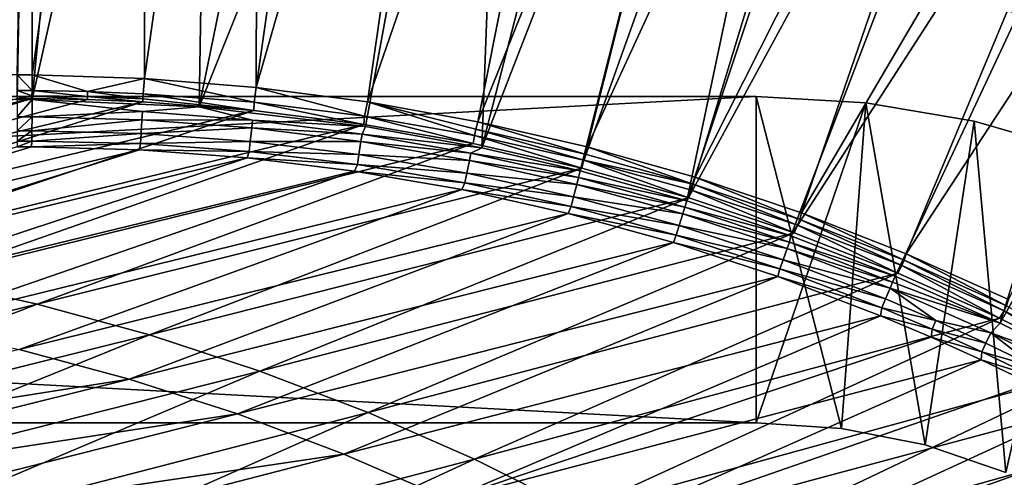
# Model space of a CAD drawing. Header units: metres. Extents: x -901 to 901, y -486 to 401.
# Tile 347 of 375: x 700 to 760, y 317 to 345. Entities that reach past the tile are written whole.
import ezdxf

# ---------------------------------------------------------------- set-up
doc = ezdxf.new("R2010")
doc.units = ezdxf.units.M

msp = doc.modelspace()

# ---------------------------------------------------------------- linework, layer by layer
at = {"layer": 'top'}
for points in [[(762.663696, 346.667419, -625), (754.408081, 349.926117, -625), (770.848572, 343.20343, -621.825684)], [(770.848572, 343.20343, -621.825684), (754.408081, 349.926117, -625), (762.772827, 346.922821, -621.825684)], [(761.875, 344.821198, -625), (769.83429, 341.155457, -625), (753.823975, 348.313995, -621.651367)], [(753.823975, 348.313995, -621.651367), (769.83429, 341.155457, -625), (761.990112, 345.090607, -621.651367)]]:
    msp.add_3dface(points, dxfattribs=at)
at = {"layer": 'top0'}
for points in [[(699.821045, 341.327301, -32.142754), (0.734328, 341.327301, -32.142754), (700.734314, 391.111328, -3.399924)], [(700.734314, 391.111328, -3.399924), (0.734328, 341.327301, -32.142754), (0.734328, 391.111328, -3.399924)], [(700.734314, 341.324097, -32.144608), (699.821045, 341.327301, -32.142754), (700.734314, 391.111328, -3.399924)], [(700.734314, 341.324097, -32.144608), (700.734314, 391.111328, -3.399924), (707.677917, 390.98468, -3.399924)], [(707.610962, 341.10791, -32.172169), (700.734314, 341.324097, -32.144608), (707.677917, 390.98468, -3.399924)], [(707.610962, 341.10791, -32.172169), (707.677917, 390.98468, -3.399924), (714.612244, 390.604828, -3.399924)], [(714.468994, 340.558014, -32.198345), (707.610962, 341.10791, -32.172169), (714.612244, 390.604828, -3.399924)], [(714.468994, 340.558014, -32.198345), (714.612244, 390.604828, -3.399924), (721.528137, 389.972351, -3.399924)], [(699.821045, 339.827301, -29.544678), (700.734314, 389.60788, -0.803848), (0.734328, 389.60788, -0.803848)], [(699.821045, 339.827301, -29.544678), (700.734314, 339.824097, -29.546532), (700.734314, 389.60788, -0.803848)], [(700.734314, 339.824097, -29.546532), (705.491638, 389.547943, -0.803848), (700.734314, 389.60788, -0.803848)], [(711.798828, 389.283508, -0.803848), (705.491638, 389.547943, -0.803848), (700.734314, 339.824097, -29.546532)], [(728.416321, 389.088013, -3.399924), (714.468994, 340.558014, -32.198345), (721.528137, 389.972351, -3.399924)], [(710.974182, 339.373688, -29.587475), (711.798828, 389.283508, -0.803848), (700.734314, 339.824097, -29.546532)], [(721.030396, 388.514221, -0.803848), (711.798828, 389.283508, -0.803848), (710.974182, 339.373688, -29.587475)], [(721.292175, 339.675354, -32.22316), (714.468994, 340.558014, -32.198345), (728.416321, 389.088013, -3.399924)], [(737.797119, 387.468781, -3.399924), (721.292175, 339.675354, -32.22316), (728.416321, 389.088013, -3.399924)], [(730.213135, 387.293213, -0.803848), (721.030396, 388.514221, -0.803848), (710.974182, 339.373688, -29.587475)], [(710.974182, 339.373688, -29.587475), (721.18103, 338.163605, -29.625343), (730.213135, 387.293213, -0.803848)], [(721.18103, 338.163605, -29.625343), (728.303345, 336.857208, -29.650164), (730.213135, 387.293213, -0.803848)], [(728.064331, 338.461823, -32.246628), (721.292175, 339.675354, -32.22316), (737.797119, 387.468781, -3.399924)], [(746.937378, 385.419708, -3.399924), (728.064331, 338.461823, -32.246628), (737.797119, 387.468781, -3.399924)], [(730.213135, 387.293213, -0.803848), (728.303345, 336.857208, -29.650164), (740.790527, 385.311462, -0.803848)], [(734.76947, 336.920441, -32.268772), (728.064331, 338.461823, -32.246628), (746.937378, 385.419708, -3.399924)], [(728.303345, 336.857208, -29.650164), (746.598083, 383.954773, -0.803848), (740.790527, 385.311462, -0.803848)], [(755.964355, 382.92392, -3.399924), (734.76947, 336.920441, -32.268772), (746.937378, 385.419708, -3.399924)], [(728.303345, 336.857208, -29.650164), (734.339966, 335.44632, -29.670233), (746.598083, 383.954773, -0.803848)], [(734.339966, 335.44632, -29.670233), (751.247925, 382.727722, -0.803848), (746.598083, 383.954773, -0.803848)], [(741.391602, 335.054474, -32.289608), (734.76947, 336.920441, -32.268772), (755.964355, 382.92392, -3.399924)], [(764.190063, 380.22464, -3.399924), (741.391602, 335.054474, -32.289608), (755.964355, 382.92392, -3.399924)], [(734.339966, 335.44632, -29.670233), (740.871094, 333.599945, -29.690994), (751.247925, 382.727722, -0.803848)], [(740.871094, 333.599945, -29.690994), (756.717102, 381.120422, -0.803848), (751.247925, 382.727722, -0.803848)], [(756.717102, 381.120422, -0.803848), (740.871094, 333.599945, -29.690994), (765.150696, 378.2836, -0.803848)], [(747.914978, 332.868317, -32.309166), (741.391602, 335.054474, -32.289608), (764.190063, 380.22464, -3.399924)], [(773.58844, 376.619751, -3.399924), (747.914978, 332.868317, -32.309166), (764.190063, 380.22464, -3.399924)], [(740.871094, 333.599945, -29.690994), (747.252197, 331.464813, -29.710361), (765.150696, 378.2836, -0.803848)], [(765.150696, 378.2836, -0.803848), (747.252197, 331.464813, -29.710361), (774.93988, 374.420105, -0.803848)], [(754.324158, 330.367065, -32.327477), (747.914978, 332.868317, -32.309166), (773.58844, 376.619751, -3.399924)], [(782.140686, 372.828522, -3.399924), (754.324158, 330.367065, -32.327477), (773.58844, 376.619751, -3.399924)], [(747.252197, 331.464813, -29.710361), (753.64325, 328.983063, -29.72888), (774.93988, 374.420105, -0.803848)], [(774.93988, 374.420105, -0.803848), (753.64325, 328.983063, -29.72888), (760.099243, 326.105774, -29.746714)], [(774.93988, 374.420105, -0.803848), (760.099243, 326.105774, -29.746714), (784.498657, 370.017365, -0.803848)], [(760.60376, 327.556427, -32.34457), (754.324158, 330.367065, -32.327477), (782.140686, 372.828522, -3.399924)], [(760.099243, 326.105774, -29.746714), (765.935669, 323.15976, -29.762093), (784.498657, 370.017365, -0.803848)], [(699.821045, 340.363281, -33.032032), (699.821045, 341.327301, -32.142754), (700.723999, 340.363525, -33.028919)], [(700.723999, 340.363525, -33.028919), (699.821045, 341.327301, -32.142754), (700.734314, 341.324097, -32.144608)], [(700.723999, 340.363525, -33.028919), (700.734314, 341.324097, -32.144608), (704.126404, 340.311676, -33.024342)], [(700.734314, 341.324097, -32.144608), (707.610962, 341.10791, -32.172169), (704.126404, 340.311676, -33.024342)], [(704.126404, 340.311676, -33.024342), (707.610962, 341.10791, -32.172169), (707.530762, 340.175537, -33.019848)], [(707.610962, 341.10791, -32.172169), (714.335754, 339.651917, -33.011066), (707.530762, 340.175537, -33.019848)], [(707.610962, 341.10791, -32.172169), (714.468994, 340.558014, -32.198345), (714.335754, 339.651917, -33.011066)], [(714.468994, 340.558014, -32.198345), (721.120056, 338.795837, -33.002594), (714.335754, 339.651917, -33.011066)], [(714.468994, 340.558014, -32.198345), (721.292175, 339.675354, -32.22316), (721.120056, 338.795837, -33.002594)], [(700.719421, 340.050964, -33.60659), (699.821045, 340.363281, -33.032032), (700.723999, 340.363525, -33.028919)], [(699.821045, 339.873474, -34.248688), (699.821045, 340.363281, -33.032032), (700.719421, 340.050964, -33.60659)], [(700.715576, 339.872284, -34.238636), (699.821045, 339.873474, -34.248688), (700.719421, 340.050964, -33.60659)], [(704.120605, 339.814667, -34.207802), (700.715576, 339.872284, -34.238636), (700.719421, 340.050964, -33.60659)], [(700.719421, 340.050964, -33.60659), (700.723999, 340.363525, -33.028919), (704.114563, 340.000061, -33.589668)], [(704.114563, 340.000061, -33.589668), (704.120605, 339.814667, -34.207802), (700.719421, 340.050964, -33.60659)], [(700.723999, 340.363525, -33.028919), (704.126404, 340.311676, -33.024342), (704.114563, 340.000061, -33.589668)], [(704.114563, 340.000061, -33.589668), (704.126404, 340.311676, -33.024342), (707.511597, 339.865082, -33.572998)], [(707.511597, 339.865082, -33.572998), (707.523438, 339.674835, -34.177551), (704.114563, 340.000061, -33.589668)], [(707.523438, 339.674835, -34.177551), (704.120605, 339.814667, -34.207802), (704.114563, 340.000061, -33.589668)], [(704.126404, 340.311676, -33.024342), (707.530762, 340.175537, -33.019848), (707.511597, 339.865082, -33.572998)], [(707.530762, 340.175537, -33.019848), (714.314514, 339.148773, -34.118874), (707.511597, 339.865082, -33.572998)], [(707.530762, 340.175537, -33.019848), (714.335754, 339.651917, -33.011066), (714.314514, 339.148773, -34.118874)], [(665.571472, 331.578125, -86.723228), (699.821045, 339.873474, -34.248688), (700.715576, 339.872284, -34.238636)], [(665.571472, 331.578125, -86.723228), (700.715576, 339.872284, -34.238636), (672.749878, 331.406921, -86.707344)], [(672.749878, 331.406921, -86.707344), (700.715576, 339.872284, -34.238636), (704.120605, 339.814667, -34.207802)], [(704.120605, 339.814667, -34.207802), (707.523438, 339.674835, -34.177551), (672.749878, 331.406921, -86.707344)], [(707.523438, 339.674835, -34.177551), (679.901917, 330.889252, -86.688103), (672.749878, 331.406921, -86.707344)], [(679.901917, 330.889252, -86.688103), (707.523438, 339.674835, -34.177551), (714.314514, 339.148773, -34.118874)], [(700.734314, 339.824097, -29.546532), (699.821045, 339.827301, -29.544678), (699.821045, 338.761719, -30.328711)], [(700.723694, 338.763, -30.326458), (700.734314, 339.824097, -29.546532), (699.821045, 338.761719, -30.328711)], [(707.492065, 339.077087, -29.921173), (700.734314, 339.824097, -29.546532), (700.723694, 338.763, -30.326458)], [(710.974182, 339.373688, -29.587475), (700.734314, 339.824097, -29.546532), (707.492065, 339.077087, -29.921173)], [(710.974182, 339.373688, -29.587475), (707.492065, 339.077087, -29.921173), (714.244324, 338.552338, -29.934631)], [(714.314514, 339.148773, -34.118874), (707.523438, 339.674835, -34.177551), (707.511597, 339.865082, -33.572998)], [(721.18103, 338.163605, -29.625343), (710.974182, 339.373688, -29.587475), (714.244324, 338.552338, -29.934631)], [(714.335754, 339.651917, -33.011066), (721.073059, 338.294647, -34.062721), (714.314514, 339.148773, -34.118874)], [(714.335754, 339.651917, -33.011066), (721.120056, 338.795837, -33.002594), (721.073059, 338.294647, -34.062721)], [(721.292175, 339.675354, -32.22316), (727.864685, 337.610443, -32.994465), (721.120056, 338.795837, -33.002594)], [(727.864685, 337.610443, -32.994465), (721.292175, 339.675354, -32.22316), (727.942444, 337.995483, -32.577736)], [(721.292175, 339.675354, -32.22316), (728.064331, 338.461823, -32.246628), (727.942444, 337.995483, -32.577736)], [(687.011108, 330.026215, -86.665771), (679.901917, 330.889252, -86.688103), (714.314514, 339.148773, -34.118874)], [(714.314514, 339.148773, -34.118874), (721.073059, 338.294647, -34.062721), (687.011108, 330.026215, -86.665771)], [(700.713562, 337.898163, -31.319576), (700.723694, 338.763, -30.326458), (699.821045, 337.89444, -31.327679)], [(700.723694, 338.763, -30.326458), (699.821045, 338.761719, -30.328711), (699.821045, 337.89444, -31.327679)], [(700.723694, 338.763, -30.326458), (700.713562, 337.898163, -31.319576), (707.463867, 338.583679, -30.323605)], [(707.463867, 338.583679, -30.323605), (707.492065, 339.077087, -29.921173), (700.723694, 338.763, -30.326458)], [(714.244324, 338.552338, -29.934631), (707.492065, 339.077087, -29.921173), (707.463867, 338.583679, -30.323605)], [(721.120056, 338.795837, -33.002594), (727.783081, 337.113861, -34.009216), (721.073059, 338.294647, -34.062721)], [(721.120056, 338.795837, -33.002594), (727.864685, 337.610443, -32.994465), (727.783081, 337.113861, -34.009216)], [(721.073059, 338.294647, -34.062721), (694.060913, 328.819763, -86.64061), (687.011108, 330.026215, -86.665771)], [(721.073059, 338.294647, -34.062721), (727.783081, 337.113861, -34.009216), (694.060913, 328.819763, -86.64061)], [(700.713562, 337.898163, -31.319576), (707.414307, 337.739258, -31.273716), (707.463867, 338.583679, -30.323605)], [(707.463867, 338.583679, -30.323605), (707.414307, 337.739258, -31.273716), (714.19397, 338.075562, -30.320753)], [(714.19397, 338.075562, -30.320753), (714.244324, 338.552338, -29.934631), (707.463867, 338.583679, -30.323605)], [(720.965881, 337.700806, -29.947321), (714.244324, 338.552338, -29.934631), (714.19397, 338.075562, -30.320753)], [(721.18103, 338.163605, -29.625343), (714.244324, 338.552338, -29.934631), (720.965881, 337.700806, -29.947321)], [(728.303345, 336.857208, -29.650164), (721.18103, 338.163605, -29.625343), (720.965881, 337.700806, -29.947321)], [(727.942444, 337.995483, -32.577736), (728.064331, 338.461823, -32.246628), (734.645142, 336.470856, -32.5877)], [(728.064331, 338.461823, -32.246628), (734.76947, 336.920441, -32.268772), (734.645142, 336.470856, -32.5877)], [(700.704468, 337.271454, -32.477802), (700.713562, 337.898163, -31.319576), (699.821045, 337.267792, -32.492775)], [(700.713562, 337.898163, -31.319576), (699.821045, 337.89444, -31.327679), (699.821045, 337.267792, -32.492775)], [(700.713562, 337.898163, -31.319576), (700.704468, 337.271454, -32.477802), (707.414307, 337.739258, -31.273716)], [(700.704468, 337.271454, -32.477802), (707.375366, 337.114777, -32.381142), (707.414307, 337.739258, -31.273716)], [(707.414307, 337.739258, -31.273716), (707.375366, 337.114777, -32.381142), (714.105835, 337.253326, -31.229654)], [(707.414307, 337.739258, -31.273716), (714.105835, 337.253326, -31.229654), (714.19397, 338.075562, -30.320753)], [(714.19397, 338.075562, -30.320753), (714.105835, 337.253326, -31.229654), (720.894287, 337.241241, -30.317875)], [(720.894287, 337.241241, -30.317875), (720.965881, 337.700806, -29.947321), (714.19397, 338.075562, -30.320753)], [(727.636597, 336.525238, -29.95916), (720.965881, 337.700806, -29.947321), (720.894287, 337.241241, -30.317875)], [(728.303345, 336.857208, -29.650164), (720.965881, 337.700806, -29.947321), (727.636597, 336.525238, -29.95916)], [(727.864685, 337.610443, -32.994465), (734.428833, 335.608856, -33.958477), (727.783081, 337.113861, -34.009216)], [(734.550598, 336.098969, -32.98671), (727.864685, 337.610443, -32.994465), (727.942444, 337.995483, -32.577736)], [(734.550598, 336.098969, -32.98671), (734.428833, 335.608856, -33.958477), (727.864685, 337.610443, -32.994465)], [(734.645142, 336.470856, -32.5877), (734.550598, 336.098969, -32.98671), (727.942444, 337.995483, -32.577736)], [(707.309692, 336.738495, -33.596069), (700.696777, 336.913239, -33.745064), (672.341675, 328.410309, -86.481537)], [(700.696777, 336.913239, -33.745064), (699.821045, 336.912384, -33.767075), (672.341675, 328.410309, -86.481537)], [(727.783081, 337.113861, -34.009216), (701.035034, 327.272644, -86.612877), (694.060913, 328.819763, -86.64061)], [(700.696777, 336.913239, -33.745064), (700.704468, 337.271454, -32.477802), (699.821045, 336.912384, -33.767075)], [(700.704468, 337.271454, -32.477802), (699.821045, 337.267792, -32.492775), (699.821045, 336.912384, -33.767075)], [(700.704468, 337.271454, -32.477802), (700.696777, 336.913239, -33.745064), (707.375366, 337.114777, -32.381142)], [(700.696777, 336.913239, -33.745064), (707.309692, 336.738495, -33.596069), (707.375366, 337.114777, -32.381142)], [(727.783081, 337.113861, -34.009216), (734.428833, 335.608856, -33.958477), (701.035034, 327.272644, -86.612877)], [(707.375366, 337.114777, -32.381142), (707.309692, 336.738495, -33.596069), (714.037231, 336.633423, -32.288315)], [(707.375366, 337.114777, -32.381142), (714.037231, 336.633423, -32.288315), (714.105835, 337.253326, -31.229654)], [(714.105835, 337.253326, -31.229654), (714.037231, 336.633423, -32.288315), (720.768982, 336.442719, -31.187525)], [(714.105835, 337.253326, -31.229654), (720.768982, 336.442719, -31.187525), (720.894287, 337.241241, -30.317875)], [(720.894287, 337.241241, -30.317875), (720.768982, 336.442719, -31.187525), (727.545227, 336.083221, -30.314955)], [(727.545227, 336.083221, -30.314955), (727.636597, 336.525238, -29.95916), (720.894287, 337.241241, -30.317875)], [(734.645142, 336.470856, -32.5877), (734.76947, 336.920441, -32.268772), (741.269409, 334.622833, -32.597141)], [(734.76947, 336.920441, -32.268772), (741.391602, 335.054474, -32.289608), (741.269409, 334.622833, -32.597141)], [(679.30719, 327.927216, -86.374107), (707.309692, 336.738495, -33.596069), (672.341675, 328.410309, -86.481537)], [(713.914429, 336.245697, -33.453068), (707.309692, 336.738495, -33.596069), (679.30719, 327.927216, -86.374107)], [(707.309692, 336.738495, -33.596069), (713.914429, 336.245697, -33.453068), (714.037231, 336.633423, -32.288315)], [(714.037231, 336.633423, -32.288315), (713.914429, 336.245697, -33.453068), (720.671143, 335.829865, -32.199642)], [(714.037231, 336.633423, -32.288315), (720.671143, 335.829865, -32.199642), (720.768982, 336.442719, -31.187525)], [(720.768982, 336.442719, -31.187525), (720.671143, 335.829865, -32.199642), (727.384644, 335.309845, -31.147472)], [(720.768982, 336.442719, -31.187525), (727.384644, 335.309845, -31.147472), (727.545227, 336.083221, -30.314955)], [(734.237854, 335.028198, -29.970098), (727.636597, 336.525238, -29.95916), (727.545227, 336.083221, -30.314955)], [(734.339966, 335.44632, -29.670233), (728.303345, 336.857208, -29.650164), (727.636597, 336.525238, -29.95916)], [(734.339966, 335.44632, -29.670233), (727.636597, 336.525238, -29.95916), (734.237854, 335.028198, -29.970098)], [(734.645142, 336.470856, -32.5877), (741.269409, 334.622833, -32.597141), (734.550598, 336.098969, -32.98671)], [(686.237244, 327.111481, -86.267113), (713.914429, 336.245697, -33.453068), (679.30719, 327.927216, -86.374107)], [(720.50354, 335.43161, -33.316269), (713.914429, 336.245697, -33.453068), (686.237244, 327.111481, -86.267113)], [(713.914429, 336.245697, -33.453068), (720.50354, 335.43161, -33.316269), (720.671143, 335.829865, -32.199642)], [(720.671143, 335.829865, -32.199642), (720.50354, 335.43161, -33.316269), (727.258301, 334.706451, -32.115452)], [(720.671143, 335.829865, -32.199642), (727.258301, 334.706451, -32.115452), (727.384644, 335.309845, -31.147472)], [(727.545227, 336.083221, -30.314955), (727.384644, 335.309845, -31.147472), (734.128235, 334.603973, -30.311989)], [(734.128235, 334.603973, -30.311989), (734.237854, 335.028198, -29.970098), (727.545227, 336.083221, -30.314955)], [(740.994629, 333.78241, -33.910603), (734.428833, 335.608856, -33.958477), (734.550598, 336.098969, -32.98671)], [(741.158936, 334.264526, -32.979362), (740.994629, 333.78241, -33.910603), (734.550598, 336.098969, -32.98671)], [(741.269409, 334.622833, -32.597141), (741.158936, 334.264526, -32.979362), (734.550598, 336.098969, -32.98671)], [(693.117065, 325.964081, -86.161034), (720.50354, 335.43161, -33.316269), (686.237244, 327.111481, -86.267113)], [(727.069275, 334.293182, -33.185886), (720.50354, 335.43161, -33.316269), (693.117065, 325.964081, -86.161034)], [(734.428833, 335.608856, -33.958477), (707.917236, 325.388397, -86.582825), (701.035034, 327.272644, -86.612877)], [(734.428833, 335.608856, -33.958477), (740.994629, 333.78241, -33.910603), (707.917236, 325.388397, -86.582825)], [(720.50354, 335.43161, -33.316269), (727.069275, 334.293182, -33.185886), (727.258301, 334.706451, -32.115452)], [(727.384644, 335.309845, -31.147472), (727.258301, 334.706451, -32.115452), (733.934814, 333.856934, -31.109619)], [(727.384644, 335.309845, -31.147472), (733.934814, 333.856934, -31.109619), (734.128235, 334.603973, -30.311989)], [(740.871094, 333.599945, -29.690994), (734.339966, 335.44632, -29.670233), (734.237854, 335.028198, -29.970098)], [(727.258301, 334.706451, -32.115452), (727.069275, 334.293182, -33.185886), (733.780945, 333.265442, -32.036003)], [(727.258301, 334.706451, -32.115452), (733.780945, 333.265442, -32.036003), (733.934814, 333.856934, -31.109619)], [(734.128235, 334.603973, -30.311989), (733.934814, 333.856934, -31.109619), (740.629639, 332.805511, -30.309046)], [(740.755859, 333.211823, -29.980213), (734.237854, 335.028198, -29.970098), (734.128235, 334.603973, -30.311989)], [(740.629639, 332.805511, -30.309046), (740.755859, 333.211823, -29.980213), (734.128235, 334.603973, -30.311989)], [(740.871094, 333.599945, -29.690994), (734.237854, 335.028198, -29.970098), (740.755859, 333.211823, -29.980213)], [(741.158936, 334.264526, -32.979362), (741.269409, 334.622833, -32.597141), (747.670715, 332.110291, -32.972462)], [(741.269409, 334.622833, -32.597141), (741.391602, 335.054474, -32.289608), (747.796082, 332.454651, -32.606022)], [(741.269409, 334.622833, -32.597141), (747.796082, 332.454651, -32.606022), (747.670715, 332.110291, -32.972462)], [(741.391602, 335.054474, -32.289608), (747.914978, 332.868317, -32.309166), (747.796082, 332.454651, -32.606022)], [(699.933228, 324.48584, -86.056374), (727.069275, 334.293182, -33.185886), (693.117065, 325.964081, -86.161034)], [(733.597778, 332.83139, -33.062061), (727.069275, 334.293182, -33.185886), (699.933228, 324.48584, -86.056374)], [(727.069275, 334.293182, -33.185886), (733.597778, 332.83139, -33.062061), (733.780945, 333.265442, -32.036003)], [(747.464783, 331.638397, -33.865627), (740.994629, 333.78241, -33.910603), (741.158936, 334.264526, -32.979362)], [(747.670715, 332.110291, -32.972462), (747.464783, 331.638397, -33.865627), (741.158936, 334.264526, -32.979362)], [(740.994629, 333.78241, -33.910603), (714.691528, 323.171356, -86.55072), (707.917236, 325.388397, -86.582825)], [(740.994629, 333.78241, -33.910603), (747.464783, 331.638397, -33.865627), (714.691528, 323.171356, -86.55072)], [(733.934814, 333.856934, -31.109619), (733.780945, 333.265442, -32.036003), (740.405579, 332.085846, -31.07399)], [(733.934814, 333.856934, -31.109619), (740.405579, 332.085846, -31.07399), (740.629639, 332.805511, -30.309046)], [(747.252197, 331.464813, -29.710361), (740.871094, 333.599945, -29.690994), (740.755859, 333.211823, -29.980213)], [(706.670959, 322.677795, -85.953491), (733.597778, 332.83139, -33.062061), (699.933228, 324.48584, -86.056374)], [(740.068115, 331.051666, -32.944839), (733.597778, 332.83139, -33.062061), (706.670959, 322.677795, -85.953491)], [(733.780945, 333.265442, -32.036003), (733.597778, 332.83139, -33.062061), (740.225342, 331.508453, -31.961302)], [(733.597778, 332.83139, -33.062061), (740.068115, 331.051666, -32.944839), (740.225342, 331.508453, -31.961302)], [(733.780945, 333.265442, -32.036003), (740.225342, 331.508453, -31.961302), (740.405579, 332.085846, -31.07399)], [(740.629639, 332.805511, -30.309046), (740.405579, 332.085846, -31.07399), (747.036743, 330.689819, -30.306202)], [(747.178284, 331.078156, -29.989613), (740.755859, 333.211823, -29.980213), (740.629639, 332.805511, -30.309046)], [(747.036743, 330.689819, -30.306202), (747.178284, 331.078156, -29.989613), (740.629639, 332.805511, -30.309046)], [(747.252197, 331.464813, -29.710361), (740.755859, 333.211823, -29.980213), (747.178284, 331.078156, -29.989613)], [(747.796082, 332.454651, -32.606022), (747.914978, 332.868317, -32.309166), (754.206177, 329.969604, -32.614296)], [(747.914978, 332.868317, -32.309166), (754.324158, 330.367065, -32.327477), (754.206177, 329.969604, -32.614296)], [(740.405579, 332.085846, -31.07399), (740.225342, 331.508453, -31.961302), (746.784363, 329.998322, -31.040583)], [(740.405579, 332.085846, -31.07399), (746.784363, 329.998322, -31.040583), (747.036743, 330.689819, -30.306202)], [(753.823792, 329.181549, -33.823509), (747.464783, 331.638397, -33.865627), (747.670715, 332.110291, -32.972462)], [(747.670715, 332.110291, -32.972462), (747.796082, 332.454651, -32.606022), (754.066895, 329.639465, -32.966038)], [(754.066895, 329.639465, -32.966038), (753.823792, 329.181549, -33.823509), (747.670715, 332.110291, -32.972462)], [(747.796082, 332.454651, -32.606022), (754.206177, 329.969604, -32.614296), (754.066895, 329.639465, -32.966038)], [(747.464783, 331.638397, -33.865627), (721.342163, 320.626709, -86.516823), (714.691528, 323.171356, -86.55072)], [(747.464783, 331.638397, -33.865627), (753.823792, 329.181549, -33.823509), (721.342163, 320.626709, -86.516823)], [(740.225342, 331.508453, -31.961302), (740.068115, 331.051666, -32.944839), (746.578796, 329.436859, -31.891279)], [(740.225342, 331.508453, -31.961302), (746.578796, 329.436859, -31.891279), (746.784363, 329.998322, -31.040583)], [(713.315186, 320.541077, -85.852715), (740.068115, 331.051666, -32.944839), (706.670959, 322.677795, -85.953491)], [(746.459045, 328.959839, -32.83427), (740.068115, 331.051666, -32.944839), (713.315186, 320.541077, -85.852715)], [(740.068115, 331.051666, -32.944839), (746.459045, 328.959839, -32.83427), (746.578796, 329.436859, -31.891279)], [(753.492615, 328.629242, -29.998407), (747.178284, 331.078156, -29.989613), (747.036743, 330.689819, -30.306202)], [(753.64325, 328.983063, -29.72888), (747.252197, 331.464813, -29.710361), (747.178284, 331.078156, -29.989613)], [(753.64325, 328.983063, -29.72888), (747.178284, 331.078156, -29.989613), (753.492615, 328.629242, -29.998407)], [(747.036743, 330.689819, -30.306202), (746.784363, 329.998322, -31.040583), (753.337036, 328.25885, -30.303543)], [(753.337036, 328.25885, -30.303543), (753.492615, 328.629242, -29.998407), (747.036743, 330.689819, -30.306202)], [(754.206177, 329.969604, -32.614296), (754.324158, 330.367065, -32.327477), (760.481506, 327.171936, -32.621933)], [(754.324158, 330.367065, -32.327477), (760.60376, 327.556427, -32.34457), (760.481506, 327.171936, -32.621933)], [(746.784363, 329.998322, -31.040583), (746.578796, 329.436859, -31.891279), (753.058289, 327.596039, -31.009394)], [(746.784363, 329.998322, -31.040583), (753.058289, 327.596039, -31.009394), (753.337036, 328.25885, -30.303543)], [(754.066895, 329.639465, -32.966038), (754.206177, 329.969604, -32.614296), (760.329529, 326.856232, -32.960114)], [(754.206177, 329.969604, -32.614296), (760.481506, 327.171936, -32.621933), (760.329529, 326.856232, -32.960114)], [(753.823792, 329.181549, -33.823509), (727.853699, 317.760315, -86.481384), (721.342163, 320.626709, -86.516823)], [(753.823792, 329.181549, -33.823509), (760.056396, 326.417053, -33.784222), (727.853699, 317.760315, -86.481384)], [(746.578796, 329.436859, -31.891279), (746.459045, 328.959839, -32.83427), (752.828796, 327.052063, -31.825869)], [(746.578796, 329.436859, -31.891279), (752.828796, 327.052063, -31.825869), (753.058289, 327.596039, -31.009394)], [(760.056396, 326.417053, -33.784222), (753.823792, 329.181549, -33.823509), (754.066895, 329.639465, -32.966038)], [(760.329529, 326.856232, -32.960114), (760.056396, 326.417053, -33.784222), (754.066895, 329.639465, -32.966038)], [(694.060913, 328.819763, -86.64061), (701.035034, 327.272644, -86.612877), (667.656067, 319.125702, -140.242722)], [(719.850769, 318.076813, -85.754364), (746.459045, 328.959839, -32.83427), (713.315186, 320.541077, -85.852715)], [(752.749207, 326.561615, -32.730396), (746.459045, 328.959839, -32.83427), (719.850769, 318.076813, -85.754364)], [(746.459045, 328.959839, -32.83427), (752.749207, 326.561615, -32.730396), (752.828796, 327.052063, -31.825869)], [(760.099243, 326.105774, -29.746714), (753.492615, 328.629242, -29.998407), (753.337036, 328.25885, -30.303543)], [(760.099243, 326.105774, -29.746714), (753.64325, 328.983063, -29.72888), (753.492615, 328.629242, -29.998407)], [(753.337036, 328.25885, -30.303543), (753.058289, 327.596039, -31.009394), (756.151917, 326.277588, -30.994631)], [(759.517578, 325.515778, -30.301132), (760.099243, 326.105774, -29.746714), (753.337036, 328.25885, -30.303543)], [(753.337036, 328.25885, -30.303543), (756.151917, 326.277588, -30.994631), (759.517578, 325.515778, -30.301132)], [(701.035034, 327.272644, -86.612877), (674.844177, 317.173279, -140.186157), (667.656067, 319.125702, -140.242722)], [(701.035034, 327.272644, -86.612877), (707.917236, 325.388397, -86.582825), (674.844177, 317.173279, -140.186157)], [(753.058289, 327.596039, -31.009394), (752.828796, 327.052063, -31.825869), (756.151917, 326.277588, -30.994631)], [(752.828796, 327.052063, -31.825869), (752.749207, 326.561615, -32.730396), (755.91095, 325.742798, -31.79487)], [(756.151917, 326.277588, -30.994631), (752.828796, 327.052063, -31.825869), (755.91095, 325.742798, -31.79487)], [(766.147644, 323.351349, -33.747726), (760.056396, 326.417053, -33.784222), (760.329529, 326.856232, -32.960114)], [(760.329529, 326.856232, -32.960114), (760.481506, 327.171936, -32.621933), (766.44458, 323.768829, -32.954678)], [(766.44458, 323.768829, -32.954678), (766.147644, 323.351349, -33.747726), (760.329529, 326.856232, -32.960114)], [(726.262451, 315.287231, -85.65876), (752.749207, 326.561615, -32.730396), (719.850769, 318.076813, -85.754364)], [(726.262451, 315.287231, -85.65876), (755.849854, 325.24942, -32.680984), (752.749207, 326.561615, -32.730396)], [(727.853699, 317.760315, -86.481384), (760.056396, 326.417053, -33.784222), (734.210938, 314.578888, -86.444664)], [(734.210938, 314.578888, -86.444664), (760.056396, 326.417053, -33.784222), (766.147644, 323.351349, -33.747726)], [(752.749207, 326.561615, -32.730396), (755.849854, 325.24942, -32.680984), (755.91095, 325.742798, -31.79487)], [(756.151917, 326.277588, -30.994631), (755.91095, 325.742798, -31.79487), (759.214233, 324.88205, -30.980415)], [(756.151917, 326.277588, -30.994631), (759.214233, 324.88205, -30.980415), (759.517578, 325.515778, -30.301132)], [(765.935669, 323.15976, -29.762093), (760.099243, 326.105774, -29.746714), (759.517578, 325.515778, -30.301132)], [(755.91095, 325.742798, -31.79487), (755.849854, 325.24942, -32.680984), (758.962158, 324.35675, -31.764994)], [(755.91095, 325.742798, -31.79487), (758.962158, 324.35675, -31.764994), (759.214233, 324.88205, -30.980415)], [(759.517578, 325.515778, -30.301132), (759.214233, 324.88205, -30.980415), (762.243347, 323.410583, -30.966736)], [(765.563477, 322.468872, -30.298965), (765.935669, 323.15976, -29.762093), (759.517578, 325.515778, -30.301132)], [(765.563477, 322.468872, -30.298965), (759.517578, 325.515778, -30.301132), (762.243347, 323.410583, -30.966736)], [(707.917236, 325.388397, -86.582825), (681.916199, 314.874908, -140.126755), (674.844177, 317.173279, -140.186157)], [(707.917236, 325.388397, -86.582825), (714.691528, 323.171356, -86.55072), (681.916199, 314.874908, -140.126755)], [(758.917358, 323.862762, -32.633263), (755.849854, 325.24942, -32.680984), (726.262451, 315.287231, -85.65876)], [(755.849854, 325.24942, -32.680984), (758.917358, 323.862762, -32.633263), (758.962158, 324.35675, -31.764994)], [(759.214233, 324.88205, -30.980415), (758.962158, 324.35675, -31.764994), (762.243347, 323.410583, -30.966736)], [(699.933228, 324.48584, -86.056374), (666.61499, 316.354614, -139.610962), (706.670959, 322.677795, -85.953491)], [(758.962158, 324.35675, -31.764994), (758.917358, 323.862762, -32.633263), (761.980469, 322.89505, -31.736223)], [(762.243347, 323.410583, -30.966736), (758.962158, 324.35675, -31.764994), (761.980469, 322.89505, -31.736223)], [(732.534241, 312.179932, -85.566139), (758.917358, 323.862762, -32.633263), (726.262451, 315.287231, -85.65876)], [(732.534241, 312.179932, -85.566139), (761.949036, 322.402405, -32.587234), (758.917358, 323.862762, -32.633263)], [(758.917358, 323.862762, -32.633263), (761.949036, 322.402405, -32.587234), (761.980469, 322.89505, -31.736223)], [(714.691528, 323.171356, -86.55072), (688.855835, 312.235718, -140.064957), (681.916199, 314.874908, -140.126755)], [(714.691528, 323.171356, -86.55072), (721.342163, 320.626709, -86.516823), (688.855835, 312.235718, -140.064957)], [(734.210938, 314.578888, -86.444664), (766.147644, 323.351349, -33.747726), (740.399109, 311.089813, -86.406921)], [(766.147644, 323.351349, -33.747726), (772.082642, 319.99118, -33.713989), (740.399109, 311.089813, -86.406921)], [(666.61499, 316.354614, -139.610962), (673.656128, 314.478363, -139.482925), (706.670959, 322.677795, -85.953491)], [(706.670959, 322.677795, -85.953491), (673.656128, 314.478363, -139.482925), (713.315186, 320.541077, -85.852715)], [(764.942261, 320.869019, -32.542912), (761.949036, 322.402405, -32.587234), (732.534241, 312.179932, -85.566139)], [(721.342163, 320.626709, -86.516823), (695.647278, 309.261627, -140.001144), (688.855835, 312.235718, -140.064957)], [(721.342163, 320.626709, -86.516823), (727.853699, 317.760315, -86.481384), (695.647278, 309.261627, -140.001144)], [(738.649841, 308.763855, -85.476707), (764.942261, 320.869019, -32.542912), (732.534241, 312.179932, -85.566139)], [(738.649841, 308.763855, -85.476707), (767.894287, 319.263367, -32.500298), (764.942261, 320.869019, -32.542912)], [(673.656128, 314.478363, -139.482925), (680.596069, 312.260376, -139.355972), (713.315186, 320.541077, -85.852715)], [(713.315186, 320.541077, -85.852715), (680.596069, 312.260376, -139.355972), (719.850769, 318.076813, -85.754364)], [(740.399109, 311.089813, -86.406921), (772.082642, 319.99118, -33.713989), (746.403748, 307.30127, -86.368408)], [(772.082642, 319.99118, -33.713989), (777.847107, 316.344299, -33.682949), (746.403748, 307.30127, -86.368408)], [(770.802612, 317.586151, -32.459393), (767.894287, 319.263367, -32.500298), (738.649841, 308.763855, -85.476707)], [(680.596069, 312.260376, -139.355972), (687.419067, 309.70163, -139.230576), (719.850769, 318.076813, -85.754364)], [(719.850769, 318.076813, -85.754364), (687.419067, 309.70163, -139.230576), (726.262451, 315.287231, -85.65876)], [(695.647278, 309.261627, -140.001144), (727.853699, 317.760315, -86.481384), (702.274963, 305.959351, -139.935745)], [(702.274963, 305.959351, -139.935745), (727.853699, 317.760315, -86.481384), (734.210938, 314.578888, -86.444664)], [(744.592957, 305.048004, -85.390694), (770.802612, 317.586151, -32.459393), (738.649841, 308.763855, -85.476707)], [(776.481567, 314.021484, -32.382668), (770.802612, 317.586151, -32.459393), (744.592957, 305.048004, -85.390694)]]:
    msp.add_3dface(points, dxfattribs=at)
at = {"layer": 'top0123'}
for points in [[(369.990051, 320, -540), (369.990051, 339.999969, -540), (745.137268, 319.999969, -540)], [(369.990051, 339.999969, -540), (745.137268, 339.999969, -540), (745.137268, 319.999969, -540)], [(369.990051, 339.999969, -520), (745.137268, 339.999969, -520), (369.990051, 339.999969, -540)], [(745.137268, 339.999969, -520), (745.137268, 339.999969, -540), (369.990051, 339.999969, -540)], [(745.137268, 319.999969, -520), (745.137268, 339.999969, -520), (369.990051, 320, -520)], [(745.137268, 339.999969, -520), (369.990051, 339.999969, -520), (369.990051, 320, -520)], [(745.137268, 319.999969, -540), (745.137268, 339.999969, -540), (750.358276, 319.657745, -540)], [(745.137268, 339.999969, -540), (751.855103, 339.622681, -540), (750.358276, 319.657745, -540)], [(745.137268, 339.999969, -520), (751.855103, 339.622681, -520), (745.137268, 339.999969, -540)], [(751.855103, 339.622681, -520), (751.855103, 339.622681, -540), (745.137268, 339.999969, -540)], [(751.855103, 339.622681, -520), (745.137268, 339.999969, -520), (745.137268, 319.999969, -520)], [(750.358276, 319.657745, -520), (751.855103, 339.622681, -520), (745.137268, 319.999969, -520)], [(750.358276, 319.657745, -540), (751.855103, 339.622681, -540), (755.48999, 318.636993, -540)], [(751.855103, 339.622681, -520), (750.358276, 319.657745, -520), (755.48999, 318.636993, -520)], [(751.855103, 339.622681, -540), (758.488525, 338.495636, -540), (755.48999, 318.636993, -540)], [(751.855103, 339.622681, -520), (758.488525, 338.495636, -520), (751.855103, 339.622681, -540)], [(758.488525, 338.495636, -520), (758.488525, 338.495636, -540), (751.855103, 339.622681, -540)], [(758.488525, 338.495636, -520), (751.855103, 339.622681, -520), (755.48999, 318.636993, -520)], [(755.48999, 318.636993, -540), (758.488525, 338.495636, -540), (760.44458, 316.955139, -540)], [(758.488525, 338.495636, -520), (755.48999, 318.636993, -520), (760.44458, 316.955139, -520)], [(758.488525, 338.495636, -540), (764.953979, 336.632965, -540), (760.44458, 316.955139, -540)], [(758.488525, 338.495636, -520), (764.953979, 336.632965, -520), (758.488525, 338.495636, -540)], [(764.953979, 336.632965, -520), (764.953979, 336.632965, -540), (758.488525, 338.495636, -540)], [(764.953979, 336.632965, -520), (758.488525, 338.495636, -520), (760.44458, 316.955139, -520)], [(369.990051, 320, -520), (369.990051, 320, -540), (745.137268, 319.999969, -520)], [(369.990051, 320, -540), (745.137268, 319.999969, -540), (745.137268, 319.999969, -520)], [(750.358276, 319.657745, -520), (745.137268, 319.999969, -520), (750.358276, 319.657745, -540)], [(745.137268, 319.999969, -520), (745.137268, 319.999969, -540), (750.358276, 319.657745, -540)], [(755.48999, 318.636993, -520), (750.358276, 319.657745, -520), (755.48999, 318.636993, -540)], [(750.358276, 319.657745, -520), (750.358276, 319.657745, -540), (755.48999, 318.636993, -540)], [(760.44458, 316.955139, -520), (755.48999, 318.636993, -520), (760.44458, 316.955139, -540)], [(755.48999, 318.636993, -520), (755.48999, 318.636993, -540), (760.44458, 316.955139, -540)]]:
    msp.add_3dface(points, dxfattribs=at)

doc.saveas('drawing.dxf')
